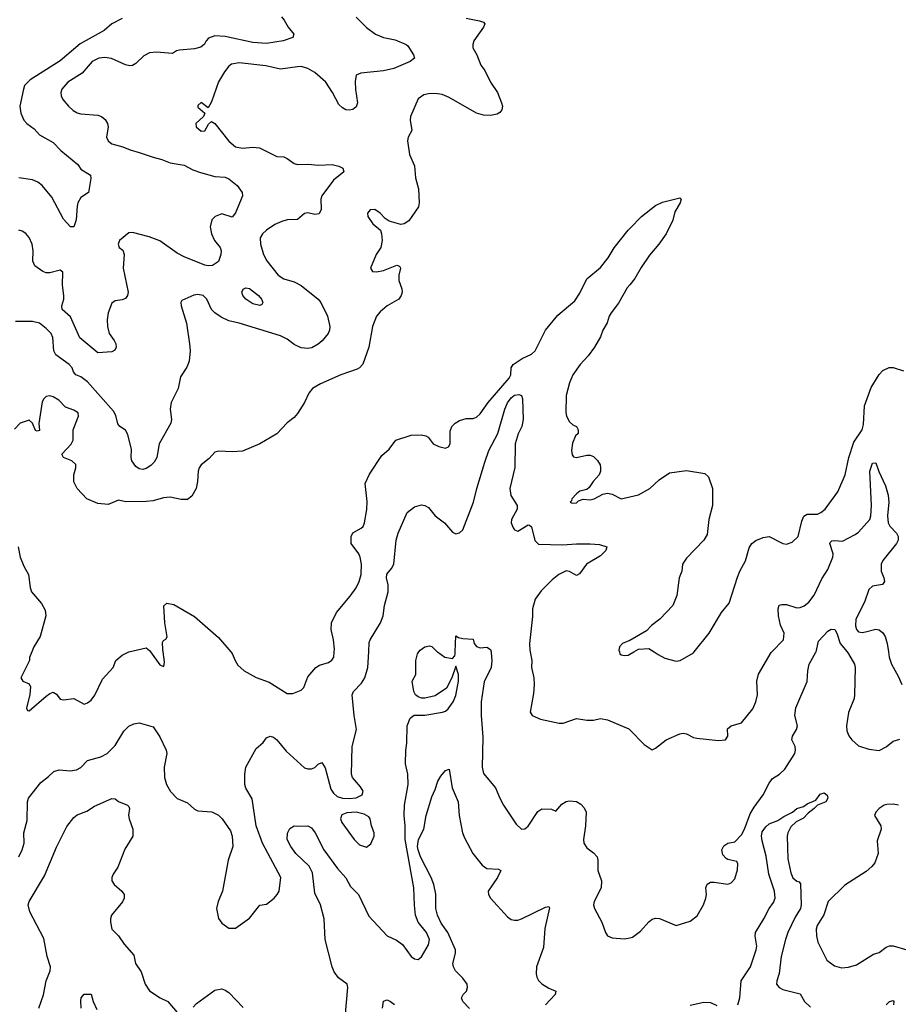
# Model space of a CAD drawing. Header units: inches. Extents: x 1384664 to 1536621, y 460766 to 646467.
# Tile 271 of 488: x 1496455 to 1501560, y 527953 to 533673. Entities that reach past the tile are written whole.
import ezdxf

# ---------------------------------------------------------------- set-up
doc = ezdxf.new("R2010")
doc.units = ezdxf.units.IN
doc.header["$MEASUREMENT"] = 0
for name, color, linetype in [('B4592', 7, 'Continuous'), ('B4593', 7, 'Continuous'), ('B5502', 7, 'Continuous'), ('B5503', 7, 'Continuous')]:
    doc.layers.add(name, color=color, linetype=linetype)

msp = doc.modelspace()

# ---------------------------------------------------------------- linework, layer by layer
at = {"layer": 'B4592', "color": 5}
for points, elevation in [([(1496450, 528808.9), (1496470, 528850.6), (1496480.3, 528890), (1496478.5, 528950), (1496498.4, 529021.6), (1496501.5, 529130), (1496507.1, 529150), (1496578.3, 529241.7), (1496623.5, 529276.5), (1496653.6, 529306.4), (1496684.6, 529315.4), (1496750, 529310.1), (1496785.3, 529314.7), (1496810.4, 529329.6), (1496850, 529370.2), (1496926, 529390), (1496963, 529410), (1497010, 529456.5), (1497060.6, 529539.4), (1497090, 529568.4), (1497117.6, 529582.4), (1497150, 529588.2), (1497230, 529564.7), (1497270, 529507.3), (1497306.8, 529430), (1497310.6, 529410), (1497295.5, 529330), (1497296.5, 529270), (1497309, 529230), (1497332, 529190), (1497370, 529147.7), (1497430, 529123.7), (1497470, 529085.8), (1497490, 529077.8), (1497571.4, 529071.4), (1497610, 529052.7), (1497631.2, 529031.2), (1497680.5, 528960.5), (1497690.3, 528930), (1497694.6, 528870), (1497667, 528790), (1497634.4, 528610), (1497608.5, 528550), (1497598, 528510), (1497610, 528452), (1497630, 528424.7), (1497670, 528394.8), (1497710, 528396.3), (1497790, 528454), (1497850, 528528), (1497890, 528534.9), (1497934.5, 528570), (1497952, 528590), (1497962, 528610), (1497972.3, 528690), (1497865.6, 528890), (1497829.8, 528990), (1497806.2, 529146.2), (1497769.1, 529209.1), (1497763.9, 529230), (1497762.7, 529290), (1497769.9, 529330.1), (1497830, 529438.8), (1497870, 529474), (1497890, 529500.5), (1497910, 529510.4), (1497930, 529505.3), (1497950, 529490.3), (1498003.6, 529423.6), (1498110, 529326.4), (1498130, 529320.2), (1498150, 529320.3), (1498170, 529328.5), (1498190, 529348.4), (1498210, 529358), (1498230, 529327.3), (1498263.4, 529203.4), (1498278.7, 529178.7), (1498300.1, 529160.1), (1498330.1, 529150.1), (1498370, 529148.8), (1498410, 529153.4), (1498445.7, 529170), (1498450.7, 529190.7), (1498436.4, 529216.4), (1498389.6, 529270), (1498383.6, 529290), (1498387.1, 529450), (1498412.1, 529550), (1498397.8, 529630), (1498387.1, 529750), (1498395.6, 529770), (1498441.6, 529818.4), (1498460.2, 529850), (1498478.6, 529910), (1498483.1, 530000)], 760), ([(1496525.9, 530000), (1496512.7, 529967.3), (1496512, 529950), (1496462, 529850), (1496474, 529830), (1496510, 529814), (1496517.3, 529797.3), (1496513.4, 529753.4), (1496494, 529674), (1496500.4, 529660.4), (1496510, 529658), (1496610, 529744), (1496630, 529759), (1496650, 529766.4), (1496670, 529754), (1496690, 529726), (1496710, 529721.3), (1496770, 529728.7), (1496830, 529697.1), (1496850, 529703.8), (1496870, 529720.5), (1496890.9, 529749.1), (1496937.1, 529842.9), (1496997.7, 529910), (1497014.3, 529950), (1497050, 529981.1), (1497089.3, 530000)], 780), ([(1497216, 530000), (1497270, 529925.3), (1497290, 529914.8), (1497295.6, 529924.4), (1497296.9, 529943.1), (1497288.1, 530000)], 780), ([(1497681.8, 530000), (1497690, 529990.5), (1497706.5, 529950), (1497723.2, 529923.2), (1497760.4, 529890), (1497830, 529852.6), (1497905.4, 529825.4), (1498010, 529758), (1498042, 529758), (1498090, 529778), (1498106.5, 529793.5), (1498130, 529854.8), (1498176, 529910), (1498196.6, 529923.4), (1498250, 529939.3), (1498268.3, 529951.7), (1498280.5, 529970), (1498282.4, 530000)], 780), ([(1498338.5, 527790), (1498362.2, 528050), (1498357.4, 528070), (1498307.4, 528107.4), (1498282.5, 528142.5), (1498270.9, 528170.9), (1498231, 528330), (1498224.3, 528450), (1498202.3, 528530), (1498170, 528598), (1498156.4, 528716.4), (1498136.4, 528756.4), (1498059.1, 528830), (1498029.7, 528870), (1498009.7, 528910), (1498011.9, 528948.1), (1498024.8, 528975.2), (1498049.5, 528990.5), (1498070, 528987.3), (1498130, 528990.4), (1498150, 528978), (1498172.9, 528950), (1498222.4, 528850), (1498301.3, 528741.3), (1498350, 528687.7), (1498377.4, 528637.4), (1498423.2, 528590), (1498484.6, 528464.6), (1498590, 528350.2), (1498645.1, 528325.1), (1498680, 528300), (1498730.2, 528230.2), (1498750, 528217), (1498770, 528214), (1498790, 528228), (1498830, 528298), (1498836.8, 528330), (1498818.9, 528370), (1498770.8, 528430.8), (1498755.8, 528470), (1498748.8, 528528.8), (1498745.7, 528630), (1498694.3, 528910), (1498695, 528990), (1498689.2, 529050), (1498691.4, 529110), (1498712.5, 529230), (1498710.8, 529290.8), (1498696.9, 529350), (1498699, 529430), (1498705.5, 529470), (1498706.9, 529570), (1498724.6, 529615.4), (1498746.7, 529633.3), (1498810, 529632.4), (1498912.7, 529650), (1498930, 529656.9), (1498944, 529670), (1498974, 529710), (1498990, 529746.8), (1499004.5, 529830), (1499004, 529870), (1498990, 529918), (1498966, 529850), (1498934.8, 529790), (1498870, 529746), (1498810, 529731.3), (1498790, 529731.5), (1498770, 529739.6), (1498755.1, 529750), (1498745.1, 529770), (1498736, 529830), (1498757, 529870), (1498757, 529950), (1498767, 529990), (1498774.1, 530000)], 740), ([(1498882.6, 530000), (1498924.7, 529970), (1498970, 529962), (1498983.1, 529976.9), (1498985.2, 529990), (1498985.7, 530000)], 740), ([(1499194.2, 530000), (1499195.5, 529995.5), (1499198.8, 529950), (1499194.8, 529910), (1499153.8, 529826.2), (1499137, 529710), (1499137, 529630), (1499145.9, 529505.9), (1499142.5, 529330), (1499150, 529293.4), (1499220.5, 529210), (1499244.4, 529150), (1499266.4, 529110), (1499339.9, 528999.9), (1499370, 528970.6), (1499390, 528972.7), (1499410, 528988.2), (1499466.1, 529073.9), (1499490, 529088.5), (1499546.2, 529086.2), (1499570, 529074.8), (1499604.4, 529115.6), (1499630, 529130.4), (1499650, 529134.4), (1499690, 529130.4), (1499715.1, 529115.1), (1499734.3, 529094.3), (1499746.7, 529070), (1499742, 528990), (1499730.4, 528910.4), (1499733, 528890), (1499750, 528862), (1499790, 528832.4), (1499810.3, 528810), (1499814.9, 528790), (1499813.6, 528730), (1499835.8, 528670), (1499833.4, 528630), (1499793.7, 528550), (1499788.5, 528530), (1499794.4, 528510), (1499838.4, 528430), (1499858.8, 528370), (1499871, 528350), (1499898.4, 528338.4), (1499970, 528332.6), (1500000, 528339.4)], 740), ([(1499421.4, 530000), (1499430.3, 529950), (1499428.4, 529910), (1499442, 529850), (1499444.9, 529810), (1499440.9, 529759.1), (1499421, 529650), (1499432, 529630), (1499482, 529610), (1499590, 529586), (1499612.9, 529587.1), (1499690, 529613), (1499750, 529602.8), (1499790, 529604), (1499830, 529612.7), (1499870, 529606), (1499993.7, 529553.7), (1500000, 529547.2)], 760), ([(1499939.4, 530000), (1499942.8, 529990), (1499950, 529984), (1499970, 529979.1), (1499990, 529980.5), (1500000, 529986.4)], 780), ([(1499069.6, 527929.6), (1499029.3, 527970), (1499022.7, 527990), (1499032.7, 528010), (1499052, 528030), (1499057.6, 528050), (1499054.3, 528070), (1499030, 528105.1), (1498988, 528148), (1498976, 528170), (1498972.3, 528190), (1498987.8, 528250), (1498988, 528270), (1498942.7, 528370), (1498904, 528424), (1498882.1, 528470), (1498873.5, 528510), (1498872.6, 528592.6), (1498860.8, 528650), (1498846.5, 528690), (1498784.9, 528810), (1498769.9, 528850), (1498767.6, 528870), (1498772.8, 528910), (1498803.6, 528970), (1498817.8, 529050), (1498850, 529158.8), (1498870, 529200.7), (1498884.4, 529250), (1498901.7, 529278.3), (1498930, 529310.5), (1498950, 529318.8), (1498968.1, 529210), (1499002.7, 529130), (1499008.1, 529050), (1499028.3, 528948.3), (1499040.4, 528920.4), (1499088.6, 528828.6), (1499142, 528762), (1499170, 528742.6), (1499237.8, 528737.8), (1499250.4, 528730), (1499232.2, 528690), (1499176.9, 528610), (1499178.3, 528590), (1499190.3, 528570), (1499290, 528460.4), (1499310, 528446.4), (1499330, 528441.3), (1499350, 528442.4), (1499370, 528450.3), (1499510, 528517.6), (1499530, 528521), (1499534, 528514), (1499507.4, 528392.6), (1499497.8, 528282.2), (1499459, 528170), (1499456.1, 528130), (1499459.6, 528110), (1499470, 528090.4), (1499490, 528071.7), (1499530, 528046), (1499570.8, 528030), (1499567.3, 528010), (1499510.6, 527950)], 720), ([(1496567, 527930), (1496592.7, 528007.3), (1496608.3, 528090), (1496632.4, 528147.6), (1496635.1, 528170), (1496615.4, 528230), (1496595.5, 528335.5), (1496514, 528490), (1496504.8, 528530), (1496510, 528550.3), (1496599.8, 528700.2), (1496670, 528865.3), (1496730, 528986.4), (1496770, 529037.6), (1496790, 529054.4), (1496845.8, 529074.2), (1496890, 529104), (1496990, 529147.7), (1497010, 529146.8), (1497030, 529130.8), (1497082, 529110), (1497090, 529102), (1497094, 529090), (1497088.1, 529051.9), (1497090.4, 529030), (1497112.7, 528970), (1497113, 528930), (1497066.6, 528853.4), (1497026, 528750), (1496998.4, 528710), (1496990.4, 528690), (1496990.4, 528670), (1497003.8, 528650), (1497048, 528610), (1497062, 528590), (1497062, 528570), (1497052.1, 528547.9), (1496988.2, 528471.8), (1496982, 528450), (1496983, 528430), (1496991, 528390), (1497030, 528351.3), (1497062.8, 528302.8), (1497119.3, 528239.3), (1497128.2, 528190), (1497162, 528142), (1497183.7, 528070), (1497210, 528030.6), (1497271.5, 527991.5), (1497315.8, 527970), (1497370, 527904.9)], 740), ([(1497463.6, 527936.4), (1497482.9, 527957.1), (1497590, 528035.8), (1497630, 528042.4), (1497650, 528035.8), (1497670, 528022.4), (1497754.2, 527934.2)], 740), ([(1496811.6, 527930), (1496810, 527974), (1496813.2, 527990), (1496830, 528011.3), (1496870, 528011.3), (1496882, 527970), (1496903.2, 527923.2)], 720), ([(1498564.2, 527930), (1498570, 527971), (1498590, 527978.4), (1498610.2, 527970.2), (1498632.8, 527952.8)], 720)]:
    msp.add_lwpolyline(points, dxfattribs=dict(at, elevation=elevation))
at = {"layer": 'B4592', "color": 5, "elevation": 760}
msp.add_lwpolyline([(1498410, 529069.3), (1498355.1, 529064.9), (1498327.1, 529052.9), (1498319.6, 529030), (1498326.7, 529010), (1498398.9, 528910), (1498430, 528880.3), (1498470, 528865.5), (1498495.6, 528884.4), (1498515.4, 528930), (1498514, 528950), (1498499.3, 528990), (1498490.9, 529030), (1498483, 529043), (1498457.4, 529057.4)], close=True, dxfattribs=at)
at = {"layer": 'B4593', "color": 5}
for points, elevation in [([(1499050, 533682.8), (1499127.1, 533667.1), (1499150, 533658), (1499158, 533650), (1499151, 533630), (1499094.9, 533550), (1499088, 533530), (1499088.2, 533510), (1499110.6, 533470), (1499135.5, 533410), (1499157.5, 533377.5), (1499191.7, 533310), (1499231.4, 533250), (1499255.3, 533190), (1499260.3, 533170), (1499257, 533150), (1499245.4, 533134.6), (1499230, 533124.4), (1499190, 533116), (1499150, 533118.5), (1499110, 533130.8), (1498950, 533221.7), (1498910, 533237.7), (1498870, 533244), (1498830, 533242.4), (1498803.7, 533236.3), (1498770, 533214), (1498725.7, 533110), (1498724.2, 533090), (1498734, 533030), (1498713, 532990), (1498708.2, 532970), (1498720.4, 532890), (1498750, 532824.7), (1498754.8, 532754.8), (1498772.2, 532690), (1498776.5, 532610), (1498773.4, 532586.6), (1498715.6, 532504.4), (1498690, 532486.6), (1498670, 532483.7), (1498602, 532502), (1498578, 532518), (1498549, 532550), (1498518, 532570), (1498490.9, 532569.1), (1498476, 532550), (1498478.8, 532530), (1498506.9, 532486.9), (1498551, 532451), (1498558, 532430), (1498560.7, 532390), (1498552.7, 532350), (1498526, 532310), (1498494, 532230), (1498506, 532210), (1498528.5, 532208.5), (1498570, 532216), (1498646.8, 532246.8), (1498662, 532242), (1498667.3, 532230), (1498658, 532190), (1498657.3, 532157.3), (1498674.8, 532110), (1498677.1, 532090), (1498672.2, 532070), (1498658, 532050), (1498590, 532011.1), (1498550, 531976), (1498529.2, 531950), (1498504.9, 531890), (1498484.2, 531770), (1498448.3, 531671.7), (1498430, 531650.9), (1498416.6, 531643.4), (1498321.6, 531610), (1498202.4, 531557.6), (1498156.3, 531530), (1498135.6, 531504.4), (1498110.3, 531450), (1498070, 531384.5), (1498050, 531362.9), (1498009, 531331), (1497950, 531266.6), (1497850, 531209.5), (1497750, 531166), (1497690, 531162.7), (1497612.8, 531167.2), (1497590, 531160.9), (1497555.6, 531124.4), (1497510, 531086.6), (1497498.4, 531070), (1497492, 531050), (1497488.7, 530990), (1497480.3, 530950), (1497454.8, 530905.2), (1497430, 530885.6), (1497394.4, 530885.6), (1497330, 530898.9), (1497290, 530896.4), (1497230, 530878.5), (1497190, 530873.8), (1497071.4, 530871.4), (1497030, 530881.2), (1496970, 530857.2), (1496910, 530862.9), (1496845.2, 530890), (1496790, 530949.3), (1496770, 530988.7), (1496769.6, 531030), (1496780.7, 531070), (1496780.9, 531090), (1496759, 531110), (1496709, 531130), (1496699.6, 531150), (1496753.5, 531206.5), (1496766.6, 531230), (1496766.4, 531290), (1496797.5, 531370), (1496794.8, 531390), (1496770, 531404), (1496721.4, 531421.4), (1496683.1, 531463.1), (1496650, 531481.7), (1496630, 531487.1), (1496610, 531484), (1496594.9, 531470), (1496586.1, 531453.9), (1496566.4, 531326.4), (1496570, 531286), (1496556.9, 531283.1), (1496547.5, 531287.5), (1496529.2, 531330), (1496510, 531346), (1496458, 531330), (1496424.7, 531295.3)], 780), ([(1498410, 533688.4), (1498470, 533628.4), (1498522.4, 533590), (1498570, 533570.2), (1498636.4, 533556.4), (1498700.7, 533530), (1498710, 533522), (1498743.1, 533470), (1498748.4, 533450), (1498723.8, 533430), (1498630, 533389), (1498570, 533375.2), (1498437.4, 533362.6), (1498409.5, 533350.5), (1498405.2, 533314.8), (1498407, 533267), (1498418.4, 533190), (1498410, 533167), (1498390, 533152.3), (1498370, 533147.3), (1498350, 533149.6), (1498330, 533160.7), (1498310, 533180.7), (1498272.8, 533250), (1498233.1, 533310), (1498170, 533367.4), (1498130, 533390.6), (1498090, 533400.6), (1498070, 533400.2), (1497970, 533386.2), (1497885.9, 533405.9), (1497730, 533422.4), (1497685.7, 533414.3), (1497670, 533402.4), (1497644.9, 533370), (1497610, 533311.8), (1497570, 533196), (1497550, 533162), (1497510, 533191.3), (1497490, 533175.3), (1497490, 533166), (1497531, 533130), (1497522.8, 533110), (1497479.1, 533070), (1497480.7, 533050), (1497510, 533026.4), (1497530, 533028.4), (1497552.8, 533067.2), (1497570, 533082), (1497590, 533070.4), (1497670, 532967.9), (1497710, 532935.2), (1497750, 532926.5), (1497810, 532932.6), (1497847.9, 532927.9), (1497950, 532878.7), (1497990, 532876.5), (1498010, 532867.4), (1498050, 532837.6), (1498070, 532832.2), (1498130, 532834.5), (1498191.8, 532828.2), (1498270, 532832.6), (1498310, 532822.6), (1498333, 532810), (1498339.3, 532790), (1498279.2, 532740.8), (1498210.2, 532650), (1498205.6, 532630), (1498206, 532570), (1498194.4, 532545.6), (1498170, 532541.1), (1498130, 532551.1), (1498110, 532546.6), (1498070, 532513.3), (1498010, 532511.1), (1497978.2, 532501.8), (1497937, 532483), (1497890, 532451.3), (1497866.7, 532430), (1497853.4, 532406.6), (1497855.3, 532370), (1497871.1, 532310), (1497892, 532272), (1497957.8, 532190), (1497990, 532167.3), (1498049.7, 532150.3), (1498090, 532128.2), (1498190.1, 532050.1), (1498205.4, 532030), (1498244.1, 531950), (1498256.5, 531890), (1498255.8, 531870), (1498247.8, 531850), (1498212.9, 531807.1), (1498190, 531787.7), (1498153, 531767), (1498130, 531763.2), (1498090, 531767.6), (1498050, 531786), (1498010, 531817), (1497970, 531837.4), (1497730, 531910.8), (1497670, 531924.2), (1497625.6, 531945.6), (1497589.6, 531970), (1497569.8, 531989.8), (1497543, 532050), (1497520.9, 532070), (1497490, 532076.4), (1497466.4, 532073.6), (1497398, 532042), (1497390.8, 532030), (1497393.4, 532010), (1497423.6, 531910), (1497442.6, 531790), (1497444.9, 531750), (1497439.3, 531690), (1497426.4, 531653.6), (1497390, 531599), (1497375.3, 531530), (1497335.6, 531450), (1497329.4, 531410.6), (1497338.2, 531350), (1497333.7, 531330), (1497264.7, 531210), (1497251.8, 531130), (1497236.4, 531103.6), (1497216.7, 531083.3), (1497190, 531065.1), (1497170, 531060.5), (1497150, 531063.5), (1497130, 531078), (1497106.8, 531110), (1497102.4, 531130), (1497104.6, 531175.4), (1497084.3, 531264.3), (1497069.2, 531289.2), (1497037.6, 531310), (1497025.2, 531325.2), (1497014.7, 531374.7), (1496999.5, 531399.5), (1496849.5, 531569.5), (1496810, 531598.4), (1496780.7, 531610), (1496767.7, 531627.7), (1496759.7, 531650), (1496742.6, 531670), (1496665.3, 531725.3), (1496652.7, 531750), (1496647.4, 531827.4), (1496637.6, 531850), (1496610, 531879.7), (1496569.8, 531909.8), (1496530, 531919.8), (1496430, 531919.2)], 760), ([(1497975.8, 533690), (1497992.4, 533670), (1498015.5, 533630), (1498047.3, 533590), (1498042.8, 533570), (1497986, 533550), (1497890, 533535.9), (1497810, 533539.9), (1497650, 533575.8), (1497590, 533580.2), (1497553.1, 533566.9), (1497537.8, 533550), (1497529.1, 533530.9), (1497507.1, 533512.9), (1497470, 533504.7), (1497383, 533497), (1497367.1, 533492.9), (1497343.5, 533476.5), (1497250, 533485.3), (1497210, 533480.2), (1497176.8, 533463.2), (1497130, 533418.9), (1497110, 533406.3), (1497095.6, 533404.4), (1497070, 533411.1), (1496987.9, 533447.9), (1496950, 533453.8), (1496916, 533450), (1496876.3, 533430), (1496817.4, 533362.6), (1496735.3, 533310), (1496700.9, 533270), (1496694.6, 533250), (1496697, 533230), (1496706.7, 533210), (1496738.4, 533170), (1496765.9, 533145.9), (1496790, 533131.7), (1496810, 533126.2), (1496910, 533118.6), (1496930.9, 533110.9), (1496952.5, 533092.5), (1496965.3, 533070), (1496969, 533050), (1496959.5, 532990), (1496968.5, 532970), (1496991.2, 532951.2), (1497055.3, 532935.3), (1497096.4, 532916.4), (1497150, 532902.6), (1497230, 532873.7), (1497281.8, 532861.8), (1497330, 532842), (1497410, 532827.4), (1497460.7, 532800.7), (1497505.3, 532785.3), (1497590, 532763.1), (1497650, 532758.7), (1497670, 532748.5), (1497719.1, 532710), (1497747.7, 532670), (1497750.7, 532650), (1497743, 532630), (1497710, 532552), (1497690, 532526.3), (1497630, 532546.2), (1497590.3, 532530), (1497571.4, 532510), (1497562.8, 532470), (1497569.1, 532430), (1497587.8, 532390), (1497619.6, 532350), (1497626, 532330), (1497624.5, 532310), (1497610.9, 532269.1), (1497574.6, 532245.4), (1497550, 532243.7), (1497530, 532247.9), (1497410, 532295.1), (1497370, 532316.4), (1497270, 532387.7), (1497208.4, 532411.6), (1497110, 532436), (1497090, 532435.1), (1497034.8, 532390), (1497028, 532370), (1497034, 532350), (1497054.3, 532334.3), (1497063.1, 532310), (1497056.5, 532230), (1497084.6, 532090), (1497081.6, 532070), (1497070, 532052.7), (1497050, 532045.2), (1497010, 532039.5), (1496990, 532026), (1496970.2, 531969.8), (1496963.2, 531930), (1496965.5, 531890), (1496975.3, 531850), (1497004.4, 531810), (1497012.9, 531790), (1497015.2, 531770), (1497007.6, 531752.4), (1496990, 531743), (1496910, 531738.7), (1496805.4, 531825.4), (1496750, 531946.6), (1496702.8, 531990), (1496699.4, 532010), (1496711.4, 532050), (1496712.3, 532070), (1496703.7, 532130), (1496706.2, 532206.2), (1496690, 532218), (1496630, 532202.4), (1496610, 532202), (1496590, 532209.8), (1496543.9, 532243.9), (1496530.8, 532270), (1496533.4, 532330), (1496528.2, 532368.2), (1496510, 532407.6), (1496490, 532431.3), (1496470, 532445.1), (1496450, 532450.9)], 740), ([(1497050, 533680.4), (1496990, 533649.7), (1496947, 533610), (1496807.2, 533532.8), (1496690, 533433.6), (1496516.4, 533323.6), (1496483.6, 533290), (1496476.9, 533270), (1496456.4, 533170), (1496461.7, 533130), (1496478.7, 533090), (1496497.1, 533070), (1496538.5, 533038.5), (1496570, 533004.9), (1496650, 532960.7), (1496694.1, 532914.1), (1496792.1, 532832.1), (1496810, 532805.5), (1496866.8, 532770), (1496867.7, 532750), (1496854.9, 532670), (1496810, 532641.2), (1496793.4, 532610), (1496788.2, 532590), (1496783.8, 532510), (1496770, 532469.2), (1496750, 532469.6), (1496710, 532515.1), (1496641.7, 532641.7), (1496585.3, 532710), (1496559.7, 532730), (1496530, 532743.4), (1496450, 532754)], 720), ([(1498282.4, 530000), (1498283.5, 530016.5), (1498278.8, 530070), (1498265.1, 530130), (1498267.1, 530170), (1498295.4, 530230), (1498375.5, 530324.5), (1498410, 530372.4), (1498428.5, 530410), (1498439.8, 530450), (1498441.1, 530510), (1498434, 530550), (1498425.8, 530570), (1498381.1, 530630), (1498381, 530670), (1498390, 530693), (1498440, 530720), (1498450.6, 530729.4), (1498459.3, 530750), (1498472, 530828), (1498473.5, 530873.5), (1498461.8, 530978.2), (1498486.9, 531033.1), (1498559.1, 531140.9), (1498602, 531178), (1498641.2, 531230), (1498730, 531258.7), (1498790, 531261.1), (1498815.6, 531255.6), (1498828.3, 531248.3), (1498857.3, 531210), (1498890, 531192.7), (1498930, 531183.8), (1498947.6, 531192.4), (1498955.8, 531210), (1498956.4, 531283.6), (1498965.7, 531310), (1498984.7, 531330), (1499010, 531345), (1499050, 531355.8), (1499090, 531355.6), (1499110, 531364.2), (1499130, 531384.2), (1499177.5, 531450), (1499299.3, 531590), (1499309.2, 531610), (1499310.8, 531650), (1499322.2, 531670), (1499374.2, 531705.8), (1499429.9, 531730.1), (1499450, 531749), (1499510.6, 531869.4), (1499583, 531957), (1499680.8, 532039.2), (1499710, 532084.9), (1499751.5, 532168.5), (1499830, 532233), (1499874.2, 532290), (1499910, 532347), (1499990, 532450.3), (1500000, 532460.5)], 780), ([(1500000, 532133.7), (1499985.1, 532114.9), (1499934.5, 532025.5), (1499892.4, 531970), (1499880.2, 531950), (1499867.9, 531912.1), (1499843.8, 531870), (1499830.3, 531830), (1499795.5, 531770), (1499759.2, 531720.8), (1499711.8, 531670), (1499670, 531609.3), (1499650, 531564), (1499630.7, 531490.7), (1499628.4, 531391.6), (1499632.2, 531370), (1499650, 531337.3), (1499670, 531319.1), (1499690, 531310.7), (1499700.5, 531290), (1499700.7, 531270), (1499684.6, 531255.4), (1499667.9, 531212.1), (1499661.7, 531170), (1499664.9, 531144.9), (1499673.7, 531133.7), (1499690, 531130.6), (1499750, 531144), (1499770, 531142.8), (1499790, 531134.8), (1499813.2, 531113.2), (1499827.3, 531087.3), (1499830.7, 531070), (1499830.5, 531050), (1499822, 531030), (1499787.3, 530990), (1499764.9, 530955.1), (1499750, 530944), (1499710, 530933.2), (1499690, 530919), (1499662.8, 530890), (1499662, 530878), (1499654, 530870), (1499665.4, 530865.4), (1499690, 530866.8), (1499702.7, 530877.3), (1499730, 530886.8), (1499770, 530883), (1499794, 530890), (1499843.6, 530916.4), (1499870, 530922.4), (1499897.4, 530917.4), (1499950, 530890.3), (1500000, 530902)], 780), ([(1498483.1, 530000), (1498485.8, 530054.2), (1498491.1, 530070), (1498552.1, 530170), (1498566.4, 530210), (1498575.5, 530270), (1498596.7, 530350), (1498596.2, 530390), (1498587, 530430), (1498588.2, 530451.8), (1498615.9, 530484.1), (1498629.8, 530510.2), (1498642, 530650), (1498653.6, 530690), (1498707.3, 530810), (1498750, 530842.4), (1498790, 530854), (1498810, 530850.4), (1498830, 530839.5), (1498870, 530791.8), (1498923.7, 530750), (1498970, 530696.4), (1498990, 530686.7), (1499010, 530692), (1499029.6, 530710), (1499091.6, 530870), (1499110.5, 530950), (1499157, 531103), (1499182, 531170), (1499233.6, 531270), (1499273.8, 531410), (1499290, 531446.7), (1499310, 531476.5), (1499330, 531491.3), (1499355.8, 531495.8), (1499370.3, 531490.3), (1499377.6, 531470), (1499379.7, 531350), (1499372.3, 531310), (1499352.2, 531267.8), (1499335, 531210), (1499331.7, 531071.7), (1499302.2, 530950), (1499308.6, 530908.6), (1499346, 530850), (1499344.9, 530830), (1499312.4, 530770), (1499310.3, 530750), (1499321.7, 530721.7), (1499330, 530708.7), (1499350, 530701.5), (1499410, 530738.5), (1499416.5, 530736.5), (1499430, 530726.4), (1499448.5, 530648.5), (1499470, 530626.3), (1499610, 530621.5), (1499690, 530628.5), (1499770, 530627.6), (1499823.4, 530623.4), (1499867.3, 530610), (1499861.3, 530590), (1499830, 530558.5), (1499749.1, 530510.9), (1499707, 530453), (1499690, 530443.9), (1499650, 530467.4), (1499630, 530470.6), (1499588.8, 530450), (1499550, 530419.1), (1499484.7, 530355.3), (1499450, 530306), (1499434.7, 530250), (1499434.8, 530205.2), (1499418.2, 530050), (1499419.6, 530010), (1499421.4, 530000)], 760), ([(1496446, 530610), (1496458.8, 530550), (1496478.5, 530498.5), (1496507.3, 530450), (1496515.2, 530375.2), (1496524, 530350), (1496582, 530282), (1496602.4, 530242.4), (1496606.4, 530210), (1496574, 530090), (1496538, 530030), (1496525.9, 530000)], 780), ([(1497288.1, 530000), (1497286, 530014), (1497285.6, 530054.4), (1497290, 530066), (1497305.2, 530074.8), (1497312.3, 530087.7), (1497298.9, 530170), (1497292.9, 530267.1), (1497310, 530284), (1497350, 530276.4), (1497470, 530206.4), (1497610, 530083.1), (1497681.8, 530000)], 780), ([(1498985.7, 530000), (1498990, 530094), (1499004.7, 530084.7), (1499030, 530078), (1499090, 530074), (1499096, 530050), (1499110, 530031.3), (1499130, 530024.9), (1499170, 530027.7), (1499190, 530014.8), (1499194.2, 530000)], 740), ([(1500000, 530067), (1499995.5, 530064.5), (1499958, 530050), (1499941, 530030), (1499936, 530010), (1499939.4, 530000)], 780), ([(1497089.3, 530000), (1497090, 530000.3), (1497190, 530024.9), (1497210, 530008.2), (1497216, 530000)], 780), ([(1498774.1, 530000), (1498781.2, 530010), (1498810, 530030.7), (1498836, 530036), (1498850, 530032), (1498881.1, 530001.1), (1498882.6, 530000)], 740)]:
    msp.add_lwpolyline(points, dxfattribs=dict(at, elevation=elevation))
at = {"layer": 'B4593', "color": 5, "elevation": 740}
msp.add_lwpolyline([(1497850, 532012), (1497810, 532022), (1497769.7, 532050), (1497752.3, 532070), (1497746.6, 532090), (1497753.2, 532106.8), (1497770, 532116), (1497790, 532110.8), (1497843, 532070), (1497860.4, 532050), (1497868, 532030), (1497862, 532018)], close=True, dxfattribs=at)
at = {"layer": 'B5502', "color": 5}
for points, elevation in [([(1500000, 529986.4), (1500023, 530000)], 780), ([(1500000, 529547.2), (1500083.1, 529463.1), (1500130, 529430.8), (1500150, 529440.7), (1500211.1, 529488.9), (1500290, 529524.9), (1500310, 529528.7), (1500330, 529524.9), (1500370, 529503.1), (1500390, 529498.4), (1500514.8, 529485.2), (1500555.3, 529490), (1500569.2, 529510), (1500567.5, 529552.5), (1500589, 529570), (1500650, 529588.5), (1500715.8, 529670), (1500733, 529710), (1500741.7, 529750), (1500738.8, 529830), (1500748.4, 529871.6), (1500822.3, 529997.7), (1500824.6, 530000)], 760), ([(1500000, 528339.4), (1500016.8, 528343.2), (1500062.7, 528377.3), (1500110, 528433), (1500130, 528448), (1500150, 528452.7), (1500172.1, 528452.1), (1500270, 528410.5), (1500350, 528435.6), (1500392.4, 528467.6), (1500428.3, 528530), (1500442.4, 528570), (1500445.6, 528590), (1500442.9, 528630), (1500450, 528651), (1500470, 528662), (1500490, 528662), (1500570, 528650.7), (1500590, 528658.8), (1500610, 528681), (1500625.4, 528734.6), (1500627.8, 528770), (1500622.5, 528782.5), (1500570, 528794), (1500560, 528800), (1500541.5, 528821.5), (1500535.3, 528850), (1500547.2, 528872.8), (1500557.9, 528882.1), (1500570, 528889.2), (1500610, 528896.9), (1500650, 528938.5), (1500666.9, 528970), (1500700.5, 529059.5), (1500722.2, 529097.8), (1500774.3, 529170), (1500810, 529238.3), (1500830, 529264), (1500870, 529290.2), (1500901.1, 529318.9), (1500958.2, 529410), (1500963.1, 529430), (1500960.4, 529450), (1500941.3, 529490), (1500945.4, 529510), (1500968.3, 529550), (1500974.2, 529570), (1500959.8, 529630), (1500964.2, 529675.8), (1501030.7, 529829.3), (1501034.4, 529890), (1501043.2, 529930), (1501081.8, 529998.2), (1501082.2, 530000)], 740), ([(1500141.6, 530000), (1500164.7, 529984.7), (1500204.5, 529964.5), (1500270, 529946.3), (1500293.2, 529950), (1500370, 529994), (1500374.7, 530000)], 780), ([(1501263, 530000), (1501271.1, 529990), (1501305.3, 529930), (1501309, 529909), (1501306.7, 529750), (1501304.1, 529730), (1501271.9, 529648.1), (1501258.4, 529570), (1501261.7, 529541.7), (1501272.7, 529512.7), (1501290, 529488.9), (1501330, 529453.7), (1501390, 529435.8), (1501450, 529428.2), (1501490, 529448.8), (1501530, 529482), (1501570, 529493.7)], 740), ([(1501502.6, 530000), (1501506.7, 529970), (1501520.3, 529930), (1501560.3, 529860.3), (1501580.4, 529810)], 760), ([(1500627.8, 527950), (1500639.9, 527990), (1500646.4, 528090), (1500701.4, 528170), (1500733.6, 528270), (1500737.8, 528290), (1500728.7, 528348.7), (1500731.3, 528370), (1500779.8, 528450), (1500809.8, 528510), (1500835.5, 528544.5), (1500843.9, 528570), (1500840.5, 528610), (1500807.5, 528710), (1500793, 528813), (1500770, 528902), (1500765.4, 528930), (1500770, 528955.8), (1500790, 528984.9), (1500810, 529001.1), (1500860.1, 529019.9), (1500895.6, 529044.4), (1500945.2, 529070), (1500970, 529090.4), (1501010, 529102.4), (1501030, 529118), (1501081.7, 529138.3), (1501106.9, 529173.1), (1501130, 529182), (1501147.7, 529167.7), (1501150.6, 529150), (1501139.3, 529130), (1501090.2, 529109.8), (1501072.4, 529090), (1501036.7, 529063.3), (1501010, 529033.6), (1500966, 529014), (1500936.1, 528983.9), (1500918.2, 528950), (1500914, 528930), (1500918.9, 528798.9), (1500936, 528716), (1500946.8, 528686.8), (1500970, 528668), (1500984.5, 528664.5), (1500993, 528653), (1500995.7, 528530), (1500991.5, 528510), (1500961.3, 528458.7), (1500918.6, 528370), (1500904.5, 528330), (1500880.6, 528230), (1500868, 528132), (1500854.7, 528090), (1500853.1, 528070), (1500868.5, 528050), (1500890, 528039.2), (1500990, 528014), (1501015.9, 527970), (1501050, 527935.5)], 720), ([(1501560.9, 529110), (1501530, 529116.2), (1501493.7, 529113.7), (1501477.3, 529110), (1501448.4, 529090), (1501430.7, 529070), (1501422.8, 529050), (1501458, 528990), (1501461, 528970), (1501437.3, 528902.7), (1501443.7, 528830), (1501424.7, 528775.3), (1501407, 528753), (1501374.5, 528725.5), (1501250, 528644.2), (1501152.4, 528550), (1501126.7, 528473.3), (1501089.1, 528410), (1501083.2, 528390), (1501084.4, 528350), (1501093.6, 528313.6), (1501144.4, 528210), (1501190, 528175.8), (1501230, 528165.3), (1501271.3, 528168.7), (1501318.3, 528181.7), (1501416.5, 528243.5), (1501450, 528254.8), (1501490, 528284), (1501510, 528293), (1501530, 528292.7), (1501610, 528270.4)], 740), ([(1500350, 527947.7), (1500430, 527964.9), (1500470, 527963), (1500505.3, 527945.3)], 720), ([(1501490, 527950.3), (1501510, 527968.5), (1501530, 527975.3), (1501533.8, 527970), (1501531.6, 527950)], 720)]:
    msp.add_lwpolyline(points, dxfattribs=dict(at, elevation=elevation))
at = {"layer": 'B5503', "color": 5}
for points, elevation in [([(1500000, 532460.5), (1500068.4, 532530), (1500150, 532594.4), (1500190, 532613), (1500290, 532638.8), (1500298.8, 532630), (1500293, 532610), (1500262.8, 532557.2), (1500250, 532509.4), (1500212.1, 532430), (1500169.1, 532370), (1500114.6, 532305.4), (1500065.5, 532234.5), (1500028.7, 532170), (1500000, 532133.7)], 780), ([(1500374.7, 530000), (1500461.2, 530110), (1500533.2, 530230), (1500577.2, 530282.8), (1500625.3, 530434.7), (1500638.7, 530470), (1500671.8, 530530), (1500694.5, 530605.5), (1500709.5, 530630.5), (1500732, 530648), (1500775.5, 530664.5), (1500810, 530670.7), (1500890, 530630.4), (1500910, 530626), (1500942.7, 530637.3), (1500977.6, 530670), (1501000, 530760), (1501011.8, 530788.2), (1501030, 530799.6), (1501090, 530799.6), (1501110, 530810.3), (1501135.4, 530830), (1501208.3, 530930), (1501250.9, 531030), (1501273.8, 531130), (1501301.8, 531218.2), (1501350.8, 531290), (1501357.9, 531322.1), (1501364.7, 531430), (1501402.6, 531537.4), (1501450, 531612.2), (1501470, 531635.3), (1501507.3, 531652.7), (1501530, 531653.4), (1501590, 531633.4)], 780), ([(1500824.6, 530000), (1500894, 530070), (1500897.6, 530110), (1500875.4, 530155.4), (1500864.8, 530210), (1500862.2, 530250), (1500868.4, 530271.6), (1500883.3, 530276.7), (1500910, 530276.5), (1500970, 530257.3), (1500990, 530258), (1501012.9, 530267.1), (1501041.3, 530290), (1501072.1, 530330), (1501115.7, 530424.3), (1501150, 530479.5), (1501179.8, 530550), (1501182.2, 530570), (1501162.4, 530630), (1501164.2, 530635.8), (1501174.7, 530645.3), (1501190, 530647.1), (1501236.6, 530643.4), (1501310, 530682.6), (1501330, 530696.1), (1501395, 530770), (1501401.5, 530790), (1501404.2, 530850), (1501394.2, 531050), (1501410, 531096.5), (1501430, 531098), (1501447.5, 531047.5), (1501485.8, 530965.8), (1501502.3, 530910), (1501504.5, 530870), (1501496.6, 530790), (1501501.6, 530750), (1501510.2, 530730), (1501550.2, 530690), (1501559.7, 530670), (1501558.8, 530650), (1501549.1, 530630), (1501470, 530531.2), (1501460.2, 530510), (1501460.2, 530470), (1501475.4, 530430), (1501479.7, 530410), (1501476.8, 530403.2), (1501468.2, 530391.8), (1501410, 530382.6), (1501390, 530363.1), (1501364.2, 530290), (1501313.1, 530190), (1501311.4, 530151.4), (1501318.2, 530130), (1501330, 530116.9), (1501350, 530113.7), (1501370, 530116.8), (1501430, 530133.4), (1501450, 530128), (1501471.3, 530111.3), (1501483.5, 530090), (1501495.8, 530050), (1501502.6, 530000)], 760), ([(1500000, 530902), (1500050, 530913.7), (1500116, 530950), (1500170, 531000.2), (1500230, 531040.3), (1500330, 531054.9), (1500437.1, 531037.1), (1500458, 531018), (1500481.3, 530950), (1500480.3, 530850), (1500458.7, 530770), (1500450, 530682), (1500430.6, 530650), (1500330, 530545.2), (1500307.3, 530510), (1500302.8, 530470), (1500287.3, 530430), (1500272.8, 530327.2), (1500250.6, 530270), (1500174.8, 530190), (1500125.8, 530154.2), (1500098, 530122), (1500000, 530067)], 780), ([(1501082.2, 530000), (1501096.4, 530063.6), (1501150, 530121.3), (1501170, 530132.2), (1501191.4, 530131.4), (1501202.8, 530110), (1501222, 530050), (1501263, 530000)], 740), ([(1500023, 530000), (1500050, 530016), (1500110, 530021), (1500141.6, 530000)], 780)]:
    msp.add_lwpolyline(points, dxfattribs=dict(at, elevation=elevation))

doc.saveas('drawing.dxf')
